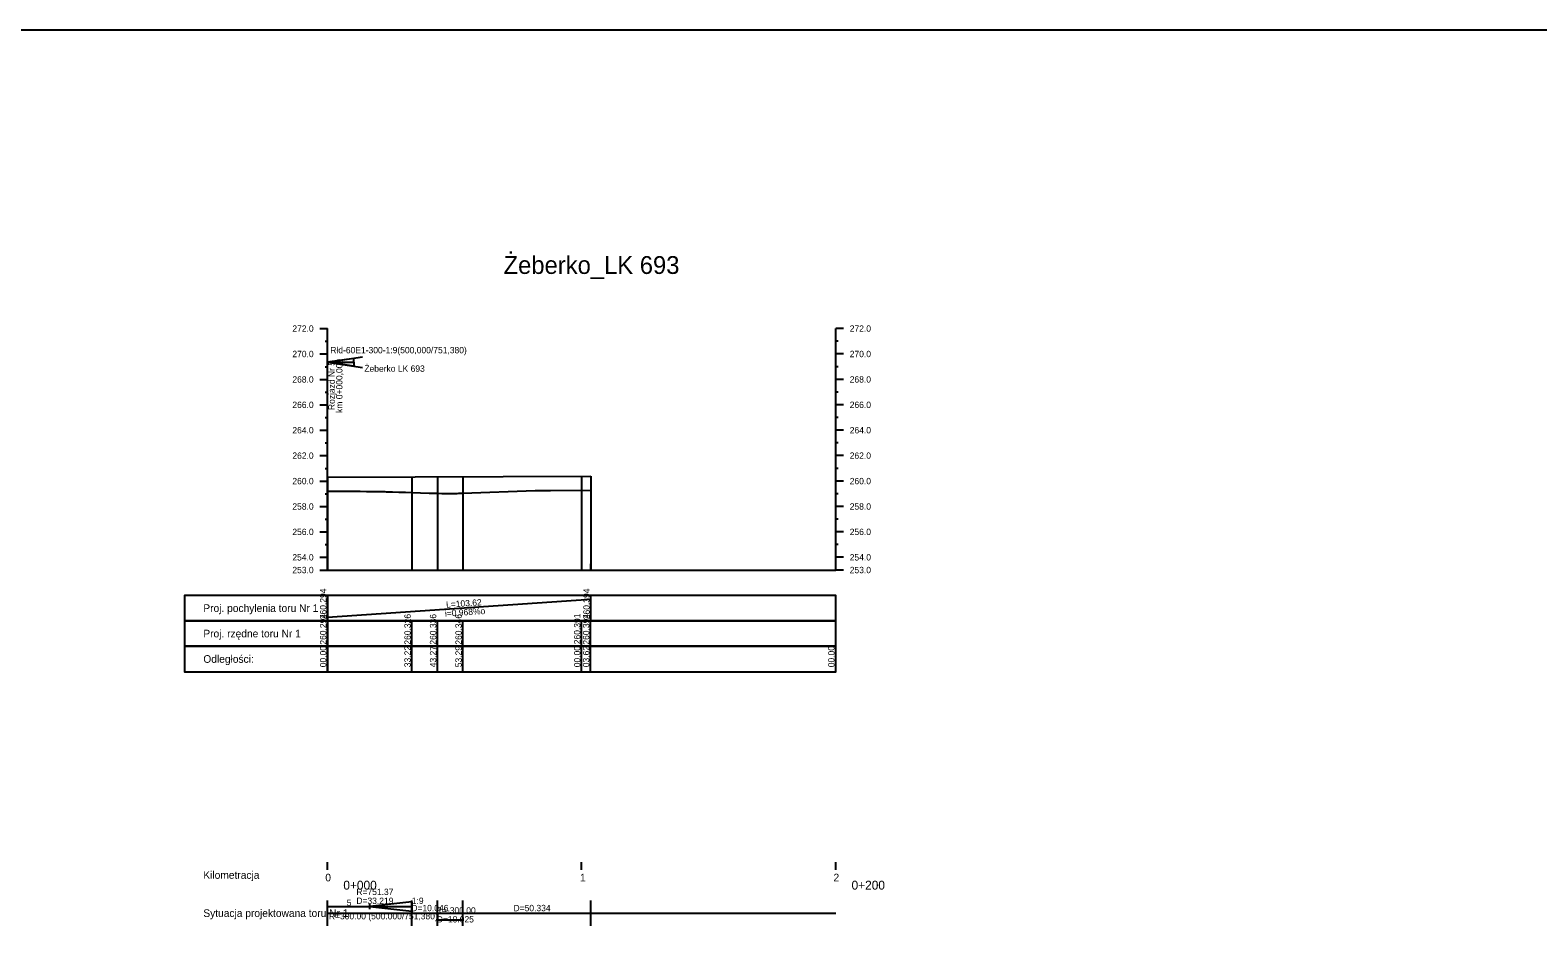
# Model space of a CAD drawing. Extents: x 6445630 to 6518227, y 5499240 to 5511716.
# Drawn here: x 6452214 to 6452808, y 5502371 to 5502724 of the extents above; entities that cross this region are included whole.
import ezdxf

# ---------------------------------------------------------------- set-up
doc = ezdxf.new("R2010")
doc.units = 0
for name, color, linetype in [('TOR_PROF-opisy pomocnicze', 7, 'Continuous'), ('TOR_PROF-pomoc', 7, 'Continuous'), ('TOR_PROF-rozjazdy', 7, 'Continuous'), ('TOR_PROF-tabelka-geometria T1', 7, 'Continuous'), ('TOR_PROF-tabelka-kilometracja', 7, 'Continuous'), ('TOR_PROF-tabelka-odleglosci T1', 7, 'Continuous'), ('TOR_PROF-tabelka-pochylenia proj T1', 7, 'Continuous'), ('TOR_PROF-tabelka-rzedne proj T1', 7, 'Continuous'), ('TOR_PROF-tabelka-teren istniejacy T1', 7, 'Continuous'), ('TOR_PROF-teren istniejacy T1', 7, 'Continuous'), ('TOR_PROF-tor projektowany', 7, 'Continuous'), ('TOR_PROF-uklad odniesienia', 7, 'Continuous')]:
    doc.layers.add(name, color=color, linetype=linetype)

msp = doc.modelspace()

# ---------------------------------------------------------------- linework, layer by layer
at = {"layer": 'TOR_PROF-opisy pomocnicze'}
for p, q in [((6452331.21, 5502547.69), (6452331.21, 5502511.22)), ((6452434.84, 5502548.19), (6452434.84, 5502511.22))]:
    msp.add_line(p, q, dxfattribs=at)
at = {"layer": 'TOR_PROF-pomoc'}
msp.add_line((6458926.31, 5502723.63), (6445630.45, 5502723.63), dxfattribs=at)
at = {"layer": 'TOR_PROF-rozjazdy'}
for p, q in [((6452331.21, 5502592.95), (6452344.96, 5502595.06)), ((6452331.21, 5502592.95), (6452344.96, 5502590.84)), ((6452331.21, 5502511.51), (6452331.21, 5502592.95)), ((6452331.2, 5502377.79), (6452331.2, 5502379.79)), ((6452331.2, 5502378.79), (6452347.82, 5502378.79)), ((6452364.43, 5502380.63), (6452347.82, 5502378.79)), ((6452347.82, 5502377.79), (6452347.82, 5502379.79))]:
    msp.add_line(p, q, dxfattribs=at)
for points in [[(6452331.21, 5502592.95), (6452341.61, 5502592.95), (6452341.61, 5502594.51), (6452331.21, 5502592.95)], [(6452331.21, 5502592.95), (6452341.61, 5502592.95), (6452341.61, 5502591.4), (6452331.21, 5502592.95)], [(6452347.82, 5502378.79), (6452364.43, 5502376.94), (6452364.43, 5502380.63)]]:
    msp.add_lwpolyline(points, dxfattribs=at)
at = {"layer": 'TOR_PROF-tabelka-geometria T1'}
for points in [[(6452331.2, 5502378.79), (6452364.43, 5502378.79), (6452364.43, 5502376.22), (6452374.48, 5502376.22), (6452374.48, 5502373.55), (6452384.5, 5502373.55), (6452384.5, 5502376.22), (6452434.84, 5502376.22)], [(6452331.21, 5502371.22), (6452331.21, 5502381.22)], [(6452364.43, 5502371.22), (6452364.43, 5502381.22)], [(6452374.48, 5502371.22), (6452374.48, 5502381.22)], [(6452384.5, 5502371.22), (6452384.5, 5502381.22)], [(6452434.84, 5502371.22), (6452434.84, 5502381.22)], [(6452331.21, 5502376.22), (6452531.21, 5502376.22)]]:
    msp.add_lwpolyline(points, dxfattribs=at)
at = {"layer": 'TOR_PROF-tabelka-kilometracja'}
for points in [[(6452331.21, 5502393.22), (6452331.21, 5502396.22)], [(6452331.21, 5502393.22), (6452331.21, 5502396.22)], [(6452431.21, 5502393.22), (6452431.21, 5502396.22)], [(6452531.21, 5502393.22), (6452531.21, 5502396.22)], [(6452531.21, 5502393.22), (6452531.21, 5502396.22)]]:
    msp.add_lwpolyline(points, dxfattribs=at)
at = {"layer": 'TOR_PROF-tabelka-odleglosci T1'}
for points in [[(6452331.21, 5502481.22), (6452274.86, 5502481.22), (6452274.86, 5502471.22), (6452331.21, 5502471.22)], [(6452331.21, 5502471.22), (6452331.21, 5502481.22)], [(6452364.43, 5502471.22), (6452364.43, 5502481.22)], [(6452374.48, 5502471.22), (6452374.48, 5502481.22)], [(6452384.5, 5502471.22), (6452384.5, 5502481.22)], [(6452431.21, 5502471.22), (6452431.21, 5502481.22)], [(6452434.71, 5502471.22), (6452434.71, 5502481.22)], [(6452531.21, 5502471.22), (6452531.21, 5502481.22)]]:
    msp.add_lwpolyline(points, dxfattribs=at)
msp.add_lwpolyline([(6452331.21, 5502471.22), (6452531.21, 5502471.22), (6452531.21, 5502481.22), (6452331.21, 5502481.22)], close=True, dxfattribs=at)
at = {"layer": 'TOR_PROF-tabelka-pochylenia proj T1'}
for points in [[(6452331.21, 5502501.22), (6452274.86, 5502501.22), (6452274.86, 5502491.22), (6452331.21, 5502491.22)], [(6452331.21, 5502491.22), (6452331.21, 5502501.22)], [(6452331.21, 5502492.72), (6452434.84, 5502499.72)], [(6452434.84, 5502491.22), (6452434.84, 5502501.22)]]:
    msp.add_lwpolyline(points, dxfattribs=at)
msp.add_lwpolyline([(6452331.21, 5502491.22), (6452531.21, 5502491.22), (6452531.21, 5502501.22), (6452331.21, 5502501.22)], close=True, dxfattribs=at)
at = {"layer": 'TOR_PROF-tabelka-rzedne proj T1'}
for points in [[(6452331.21, 5502491.22), (6452274.86, 5502491.22), (6452274.86, 5502481.22), (6452331.21, 5502481.22)], [(6452331.21, 5502481.22), (6452331.21, 5502491.22)], [(6452364.43, 5502481.22), (6452364.43, 5502491.22)], [(6452374.48, 5502481.22), (6452374.48, 5502491.22)], [(6452384.5, 5502481.22), (6452384.5, 5502491.22)], [(6452431.21, 5502481.22), (6452431.21, 5502491.22)], [(6452434.71, 5502481.22), (6452434.71, 5502491.22)], [(6452531.21, 5502481.22), (6452531.21, 5502491.22)]]:
    msp.add_lwpolyline(points, dxfattribs=at)
msp.add_lwpolyline([(6452331.21, 5502481.22), (6452531.21, 5502481.22), (6452531.21, 5502491.22), (6452331.21, 5502491.22)], close=True, dxfattribs=at)
at = {"layer": 'TOR_PROF-tabelka-teren istniejacy T1'}
msp.add_line((6452364.43, 5502380.63), (6452364.43, 5502378.79), dxfattribs=at)
at = {"layer": 'TOR_PROF-teren istniejacy T1'}
msp.add_lwpolyline([(6452331.21, 5502542.28), (6452332.25, 5502542.29), (6452333.77, 5502542.28), (6452336.32, 5502542.26), (6452338.88, 5502542.24), (6452341.43, 5502542.22), (6452343.99, 5502542.19), (6452346.54, 5502542.16), (6452349.1, 5502542.13), (6452351.66, 5502542.09), (6452353.73, 5502542.06), (6452354.21, 5502542.04), (6452356.77, 5502541.96), (6452359.32, 5502541.88), (6452361.88, 5502541.79), (6452364.43, 5502541.69), (6452371.15, 5502541.44), (6452374.48, 5502541.41), (6452376.15, 5502541.39), (6452377.82, 5502541.38), (6452379.49, 5502541.38), (6452381.16, 5502541.38), (6452382.22, 5502541.38), (6452382.83, 5502541.4), (6452384.5, 5502541.46), (6452412.91, 5502542.5), (6452418.89, 5502542.48), (6452434.84, 5502542.67)], dxfattribs=at)
at = {"layer": 'TOR_PROF-tor projektowany'}
msp.add_line((6452331.21, 5502547.69), (6452434.84, 5502548.19), dxfattribs=at)
for points in [[(6452331.21, 5502547.69), (6452331.21, 5502516.22), (6452331.21, 5502511.22), (6452331.21, 5502511.22)], [(6452331.21, 5502547.69), (6452331.21, 5502516.22), (6452331.21, 5502511.22), (6452331.21, 5502511.22)], [(6452331.21, 5502547.69), (6452331.21, 5502516.22), (6452331.21, 5502511.22), (6452331.21, 5502511.22)], [(6452331.21, 5502547.69), (6452331.21, 5502516.22), (6452331.21, 5502511.22), (6452331.21, 5502511.22)], [(6452364.43, 5502547.85), (6452364.43, 5502516.22), (6452364.43, 5502511.22), (6452364.43, 5502511.22)], [(6452364.43, 5502547.85), (6452364.43, 5502516.22), (6452364.43, 5502511.22), (6452364.43, 5502511.22)], [(6452374.48, 5502547.9), (6452374.48, 5502516.22), (6452374.48, 5502511.22), (6452374.48, 5502511.22)], [(6452374.48, 5502547.9), (6452374.48, 5502516.22), (6452374.48, 5502511.22), (6452374.48, 5502511.22)], [(6452384.5, 5502547.95), (6452384.5, 5502516.22), (6452384.5, 5502511.22), (6452384.5, 5502511.22)], [(6452384.5, 5502547.95), (6452384.5, 5502516.22), (6452384.5, 5502511.22), (6452384.5, 5502511.22)], [(6452431.21, 5502548.17), (6452431.21, 5502516.22), (6452431.21, 5502511.22), (6452431.21, 5502511.22)], [(6452431.21, 5502548.17), (6452431.21, 5502516.22), (6452431.21, 5502511.22), (6452431.21, 5502511.22)], [(6452434.84, 5502548.19), (6452434.84, 5502516.22), (6452434.71, 5502511.22), (6452434.71, 5502511.22)], [(6452434.84, 5502548.19), (6452434.84, 5502516.22), (6452434.71, 5502511.22), (6452434.71, 5502511.22)], [(6452434.84, 5502548.19), (6452434.84, 5502516.22), (6452434.84, 5502511.22), (6452434.84, 5502511.22)], [(6452434.84, 5502548.19), (6452434.84, 5502516.22), (6452434.84, 5502511.22), (6452434.84, 5502511.22)]]:
    msp.add_lwpolyline(points, dxfattribs=at)
at = {"layer": 'TOR_PROF-uklad odniesienia'}
for p, q in [((6452328.21, 5502606.22), (6452331.21, 5502606.22)), ((6452328.21, 5502606.22), (6452331.21, 5502606.22)), ((6452331.21, 5502511.22), (6452331.21, 5502606.22)), ((6452531.21, 5502511.22), (6452531.21, 5502606.22)), ((6452534.21, 5502606.22), (6452531.21, 5502606.22)), ((6452534.21, 5502606.22), (6452531.21, 5502606.22)), ((6452330.21, 5502601.22), (6452331.21, 5502601.22)), ((6452532.21, 5502601.22), (6452531.21, 5502601.22)), ((6452328.21, 5502596.22), (6452331.21, 5502596.22)), ((6452330.21, 5502591.22), (6452331.21, 5502591.22)), ((6452534.21, 5502596.22), (6452531.21, 5502596.22)), ((6452532.21, 5502591.22), (6452531.21, 5502591.22)), ((6452328.21, 5502586.22), (6452331.21, 5502586.22)), ((6452534.21, 5502586.22), (6452531.21, 5502586.22)), ((6452330.21, 5502581.22), (6452331.21, 5502581.22)), ((6452532.21, 5502581.22), (6452531.21, 5502581.22)), ((6452328.21, 5502576.22), (6452331.21, 5502576.22)), ((6452534.21, 5502576.22), (6452531.21, 5502576.22)), ((6452330.21, 5502571.22), (6452331.21, 5502571.22)), ((6452532.21, 5502571.22), (6452531.21, 5502571.22)), ((6452328.21, 5502566.22), (6452331.21, 5502566.22)), ((6452330.21, 5502561.22), (6452331.21, 5502561.22)), ((6452534.21, 5502566.22), (6452531.21, 5502566.22)), ((6452532.21, 5502561.22), (6452531.21, 5502561.22)), ((6452328.21, 5502556.22), (6452331.21, 5502556.22)), ((6452534.21, 5502556.22), (6452531.21, 5502556.22)), ((6452330.21, 5502551.22), (6452331.21, 5502551.22)), ((6452532.21, 5502551.22), (6452531.21, 5502551.22)), ((6452328.21, 5502546.22), (6452331.21, 5502546.22)), ((6452534.21, 5502546.22), (6452531.21, 5502546.22)), ((6452330.21, 5502541.22), (6452331.21, 5502541.22)), ((6452532.21, 5502541.22), (6452531.21, 5502541.22)), ((6452328.21, 5502536.22), (6452331.21, 5502536.22)), ((6452534.21, 5502536.22), (6452531.21, 5502536.22)), ((6452328.21, 5502526.22), (6452331.21, 5502526.22)), ((6452330.21, 5502531.22), (6452331.21, 5502531.22)), ((6452532.21, 5502531.22), (6452531.21, 5502531.22)), ((6452534.21, 5502526.22), (6452531.21, 5502526.22)), ((6452330.21, 5502521.22), (6452331.21, 5502521.22)), ((6452532.21, 5502521.22), (6452531.21, 5502521.22)), ((6452328.21, 5502516.22), (6452331.21, 5502516.22)), ((6452534.21, 5502516.22), (6452531.21, 5502516.22)), ((6452328.21, 5502511.22), (6452331.21, 5502511.22)), ((6452331.21, 5502511.22), (6452531.21, 5502511.22)), ((6452534.21, 5502511.22), (6452531.21, 5502511.22))]:
    msp.add_line(p, q, dxfattribs=at)

# ---------------------------------------------------------------- texts
at = {"layer": 'TOR_PROF-rozjazdy'}
for s, p in [('Rłd-60E1-300-1:9(500,000/751,380)', (6452332.29, 5502596.5)), ('Żeberko LK 693', (6452345.68, 5502589.22)), ('5', (6452338.77, 5502379.06)), ('1:9', (6452364.36, 5502379.83)), ('R=300.00 (500.000/751,380)', (6452331.73, 5502373.79))]:
    msp.add_text(s, height=2.5, dxfattribs=at).set_placement(p)
for s, p in [('Rozjazd Nr 5', (6452334.04, 5502574.15)), ('km 0+000,000', (6452337.07, 5502573.04))]:
    msp.add_text(s, height=2.5, rotation=90, dxfattribs=at).set_placement(p)
at = {"layer": 'TOR_PROF-tabelka-geometria T1'}
for s, height, p in [('R=751.37', 2.5, (6452342.54, 5502383.33)), (' Sytuacja projektowana toru Nr 1 ', 3, (6452281.21, 5502374.72)), ('D=33.219', 2.5, (6452342.54, 5502379.83)), ('D=10.046', 2.5, (6452364.17, 5502376.97)), ('R=-300.00', 2.5, (6452373.8, 5502376.05)), ('D=50.334', 2.5, (6452404.39, 5502376.97)), ('D=10.025', 2.5, (6452374.21, 5502372.55))]:
    msp.add_text(s, height=height, dxfattribs=at).set_placement(p)
at = {"layer": 'TOR_PROF-tabelka-kilometracja'}
for s, p in [(' Kilometracja ', (6452281.21, 5502389.72)), ('0', (6452330.32, 5502388.72)), ('1', (6452430.56, 5502388.72)), ('2', (6452530.33, 5502388.72))]:
    msp.add_text(s, height=3, dxfattribs=at).set_placement(p)
for s, p in [('0+000', (6452337.42, 5502385.47)), ('0+200', (6452537.42, 5502385.47))]:
    msp.add_text(s, height=3.5, rotation=360, dxfattribs=at).set_placement(p)
at = {"layer": 'TOR_PROF-tabelka-odleglosci T1'}
for s, p in [('00.00', (6452330.71, 5502472.96)), ('33.22', (6452363.93, 5502472.98)), ('43.27', (6452373.98, 5502472.96)), ('53.29', (6452384, 5502472.96)), ('00.00', (6452430.71, 5502472.96)), ('03.62', (6452434.21, 5502472.98)), ('00.00', (6452530.71, 5502472.96))]:
    msp.add_text(s, height=2.5, rotation=90, dxfattribs=at).set_placement(p)
msp.add_text(' Odległości: ', height=3, dxfattribs=at).set_placement((6452281.21, 5502474.72))
at = {"layer": 'TOR_PROF-tabelka-pochylenia proj T1'}
for s, rotation, p in [('260.294', 90, (6452330.71, 5502491.86)), ('260.394', 90, (6452434.34, 5502491.86)), ('i=0.968%o', 3.86454, (6452377.47, 5502492.84)), ('L=103.62', 3.86454, (6452377.93, 5502496.38))]:
    msp.add_text(s, height=2.5, rotation=rotation, dxfattribs=at).set_placement(p)
msp.add_text(' Proj. pochylenia toru Nr 1 ', height=3, dxfattribs=at).set_placement((6452281.21, 5502494.72))
at = {"layer": 'TOR_PROF-tabelka-rzedne proj T1'}
for s, p in [('260.294', (6452330.71, 5502481.86)), ('260.326', (6452363.93, 5502481.85)), ('260.336', (6452373.98, 5502481.85)), ('260.346', (6452384, 5502481.85)), ('260.391', (6452430.71, 5502482.02)), ('260.394', (6452434.21, 5502481.86))]:
    msp.add_text(s, height=2.5, rotation=90, dxfattribs=at).set_placement(p)
msp.add_text(' Proj. rzędne toru Nr 1 ', height=3, dxfattribs=at).set_placement((6452281.21, 5502484.72))
at = {"layer": 'TOR_PROF-uklad odniesienia'}
for s, height, p in [('Żeberko_LK 693', 7, (6452400.48, 5502627.72)), ('272.0', 2.5, (6452317.36, 5502604.97)), ('272.0', 2.5, (6452317.36, 5502604.97)), ('272.0', 2.5, (6452536.71, 5502604.97)), ('272.0', 2.5, (6452536.71, 5502604.97)), ('270.0', 2.5, (6452317.36, 5502594.97)), ('270.0', 2.5, (6452536.71, 5502594.97)), ('268.0', 2.5, (6452317.36, 5502584.97)), ('268.0', 2.5, (6452536.71, 5502584.97)), ('266.0', 2.5, (6452317.36, 5502574.97)), ('266.0', 2.5, (6452536.71, 5502574.97)), ('264.0', 2.5, (6452317.36, 5502564.97)), ('264.0', 2.5, (6452536.71, 5502564.97)), ('262.0', 2.5, (6452317.36, 5502554.97)), ('262.0', 2.5, (6452536.71, 5502554.97)), ('260.0', 2.5, (6452317.36, 5502544.97)), ('260.0', 2.5, (6452536.71, 5502544.97)), ('258.0', 2.5, (6452317.36, 5502534.97)), ('258.0', 2.5, (6452536.71, 5502534.97)), ('256.0', 2.5, (6452317.36, 5502524.97)), ('256.0', 2.5, (6452536.71, 5502524.97)), ('254.0', 2.5, (6452317.36, 5502514.97)), ('254.0', 2.5, (6452536.71, 5502514.97)), ('253.0', 2.5, (6452317.36, 5502509.97)), ('-', 0.0001, (6452331.21, 5502511.22)), ('253.0', 2.5, (6452536.71, 5502509.97))]:
    msp.add_text(s, height=height, dxfattribs=at).set_placement(p)

doc.saveas('drawing.dxf')
